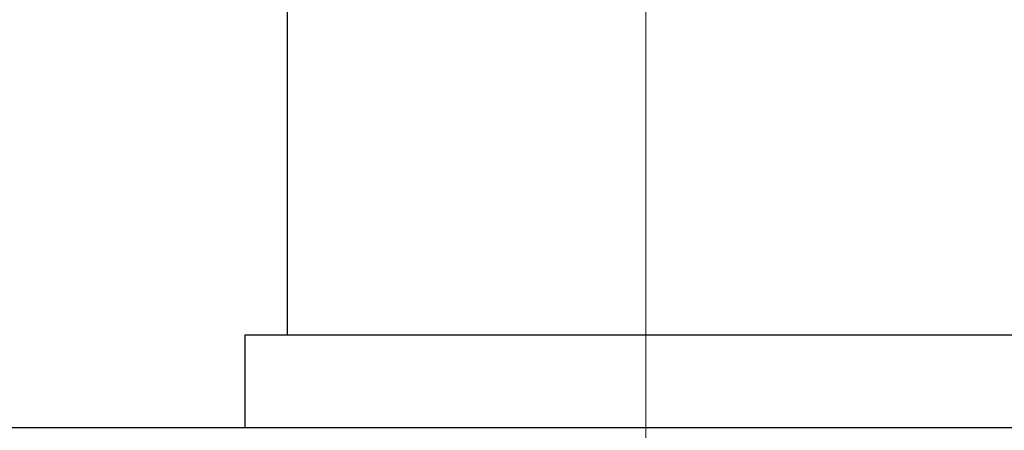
# Model space of a CAD drawing. Header units: millimetres. Extents: x 262469 to 275208, y -32539 to 9411.
# Tile 290 of 428: x 269205 to 269214, y -13358 to -13354. Entities that reach past the tile are written whole.
import ezdxf

# ---------------------------------------------------------------- set-up
doc = ezdxf.new("R2010")
doc.units = ezdxf.units.MM
doc.header["$LTSCALE"] = 100
doc.layers.add('$ IE_TELETECHNIKA', color=5, linetype='Continuous', lineweight=30)

msp = doc.modelspace()

# ---------------------------------------------------------------- linework, layer by layer
at = {"layer": '$ IE_TELETECHNIKA', "color": 7, "linetype": 'Continuous', "lineweight": 5, "ltscale": 20.32}
for p, q in [((269211.0356, -13346.5438), (269211.0356, -13356.9838)), ((269211.0356, -13356.9838), (269211.0356, -13359.2878))]:
    msp.add_line(p, q, dxfattribs=at)
at = {"layer": '$ IE_TELETECHNIKA', "color": 7, "linetype": 'Continuous'}
for p, q in [((269207.6876, -13353.8213), (269207.6876, -13356.9838)), ((269207.2916, -13356.9838), (269207.2916, -13357.8478)), ((269214.7796, -13356.9838), (269207.2916, -13356.9838)), ((269082.8756, -13357.8478), (269255.6756, -13357.8478))]:
    msp.add_line(p, q, dxfattribs=at)

doc.saveas('drawing.dxf')
